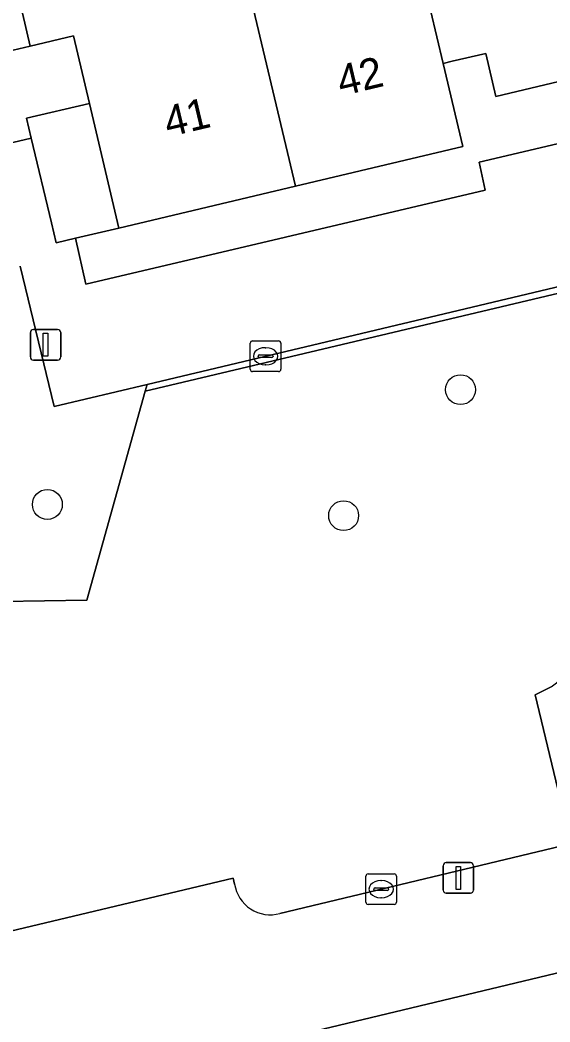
# Model space of a CAD drawing. Extents: x 158472 to 159562, y 388525 to 389606.
# Drawn here: x 159387.14 to 159404.47, y 388836.86 to 388869.63 of the extents above; entities that cross this region are included whole.
import ezdxf

# ---------------------------------------------------------------- set-up
doc = ezdxf.new("R2010")
doc.units = 0
for name, color, linetype in [('IMGEO_Boom', 7, 'Continuous'), ('IMGEO_Erf', 7, 'Continuous'), ('IMGEO_Groenvoorziening', 7, 'Continuous'), ('IMGEO_Haag', 7, 'Continuous'), ('IMGEO_Kolk', 7, 'Continuous'), ('IMGEO_Lichtmast', 7, 'Continuous'), ('IMGEO_Pand', 7, 'Continuous'), ('IMGEO_Pand_nummerreeks', 7, 'Continuous'), ('IMGEO_Rijbaan_lokaal_open', 7, 'Continuous')]:
    doc.layers.add(name, color=color, linetype=linetype)

msp = doc.modelspace()

# ---------------------------------------------------------------- linework, layer by layer
at = {"layer": 'IMGEO_Boom'}
for centre in [(159401.544, 388857.538), (159388.034, 388853.785), (159397.722, 388853.418)]:
    msp.add_circle(centre, 0.489, dxfattribs=at)
at = {"layer": 'IMGEO_Erf'}
for points in [[(159413.983, 388869.803), (159408.416, 388868.485), (159402.703, 388867.132), (159402.37, 388868.538), (159401.27, 388868.277), (159400.975, 388868.207), (159401.621, 388865.489), (159396.145, 388864.192), (159390.373, 388862.825), (159388.949, 388862.488), (159389.294, 388860.988), (159402.351, 388864.06), (159402.157, 388864.979), (159425.556, 388870.491), (159426.128, 388868.094), (159435.352, 388870.268)], [(159421.156, 388842.402), (159386.297, 388834.046), (159385.613, 388836.861), (159377.078, 388834.89), (159379.972, 388822.547), (159380.507, 388820.264), (159381.615, 388820.579), (159385.247, 388805.085), (159388.275, 388803.211), (159390.115, 388803.651), (159430.86, 388813.397)]]:
    msp.add_lwpolyline(points, dxfattribs=at)
msp.add_lwpolyline([(159387.508, 388865.765), (159387.354, 388866.417), (159389.407, 388866.903), (159388.885, 388869.11), (159387.477, 388868.778), (159385.978, 388868.425), (159386.303, 388867.044), (159380.6, 388865.701), (159375.042, 388864.391), (159369.34, 388863.048), (159369.022, 388864.4), (159366.668, 388863.846), (159366.91, 388862.876), (159367.376, 388861.009)], close=True, dxfattribs=at)
at = {"layer": 'IMGEO_Groenvoorziening'}
for points in [[(159414.74, 388863.063), (159391.233, 388857.484), (159389.32, 388850.656), (159386.558, 388850.609), (159386.147, 388850.602), (159386.172, 388849.707)], [(159415.968, 388860.903), (159415.437, 388862.483), (159414.812, 388863.298), (159411.413, 388862.494), (159391.296, 388857.708), (159391.233, 388857.484), (159414.74, 388863.063), (159415.258, 388862.388), (159415.727, 388860.992), (159415.14, 388860.643), (159414.499, 388860.053), (159413.81, 388858.962), (159413.491, 388857.712), (159413.501, 388856.844), (159413.622, 388856.216), (159413.809, 388856.303)], [(159386.147, 388850.602), (159386.558, 388850.609), (159389.32, 388850.656), (159391.233, 388857.484), (159391.296, 388857.708), (159388.254, 388856.984), (159387.141, 388861.576)], [(159414.208, 388855.343), (159405.791, 388851.511), (159405.992, 388850.512), (159405.945, 388849.879), (159405.767, 388849.27), (159405.467, 388848.711), (159405.057, 388848.227), (159404.555, 388847.838), (159403.983, 388847.563), (159404.994, 388843.34), (159405.368, 388842.74), (159421.493, 388846.596), (159419.177, 388853.705)], [(159404.994, 388843.34), (159403.983, 388847.563), (159404.555, 388847.838)], [(159380.312, 388843.794), (159380.296, 388843.356), (159380.136, 388838.93), (159380.452, 388838.316), (159394.106, 388841.56), (159394.157, 388841.37)], [(159395.64, 388840.408), (159405.368, 388842.74)]]:
    msp.add_lwpolyline(points, dxfattribs=at)
msp.add_arc((159395.322, 388841.542), 1.178, 188.3923, 285.6659, dxfattribs=at)
at = {"layer": 'IMGEO_Haag'}
msp.add_lwpolyline([(159415.968, 388860.903), (159415.437, 388862.483), (159414.812, 388863.298), (159411.413, 388862.494), (159391.296, 388857.708), (159391.233, 388857.484), (159414.74, 388863.063), (159415.258, 388862.388), (159415.727, 388860.992), (159415.14, 388860.643), (159414.499, 388860.053), (159413.81, 388858.962), (159413.491, 388857.712), (159413.501, 388856.844), (159413.622, 388856.216), (159413.809, 388856.303)], dxfattribs=at)
at = {"layer": 'IMGEO_Kolk'}
for p, q in [((159394.745, 388859.131), (159395.597, 388859.131)), ((159394.67, 388858.205), (159394.67, 388859.057)), ((159395.158, 388858.911), (159395.183, 388858.911)), ((159395.671, 388859.057), (159395.671, 388858.205)), ((159394.929, 388858.625), (159394.929, 388858.637)), ((159395.367, 388858.588), (159394.969, 388858.588)), ((159394.972, 388858.674), (159395.37, 388858.674)), ((159395.413, 388858.637), (159395.413, 388858.625)), ((159395.597, 388858.131), (159394.745, 388858.131)), ((159395.181, 388858.351), (159395.156, 388858.351)), ((159398.45, 388840.775), (159398.45, 388841.627)), ((159398.525, 388841.701), (159399.377, 388841.701)), ((159398.938, 388841.481), (159398.963, 388841.481)), ((159399.451, 388841.627), (159399.451, 388840.775)), ((159398.709, 388841.195), (159398.709, 388841.207)), ((159399.147, 388841.158), (159398.749, 388841.158)), ((159398.752, 388841.244), (159399.15, 388841.244)), ((159399.193, 388841.207), (159399.193, 388841.195)), ((159398.961, 388840.921), (159398.936, 388840.921)), ((159399.377, 388840.701), (159398.525, 388840.701))]:
    msp.add_line(p, q, dxfattribs=at)
for points in [[(159394.745, 388859.131), (159395.597, 388859.131)], [(159394.67, 388858.205), (159394.67, 388859.057)], [(159395.671, 388859.057), (159395.671, 388858.205)], [(159395.597, 388858.131), (159394.745, 388858.131)], [(159398.45, 388840.775), (159398.45, 388841.627)], [(159398.525, 388841.701), (159399.377, 388841.701)], [(159399.451, 388841.627), (159399.451, 388840.775)], [(159399.377, 388840.701), (159398.525, 388840.701)]]:
    msp.add_lwpolyline(points, dxfattribs=at)
for centre, radius, start, end in [((159394.747, 388859.055), 0.0765, 91.552, 178.448), ((159394.747, 388859.055), 0.0765, 91.552, 178.448), ((159395.595, 388859.055), 0.0765, 1.552, 88.448), ((159395.595, 388859.055), 0.0765, 1.552, 88.448), ((159394.969, 388858.634), 0.0403, 85.8775, 175.7526), ((159394.966, 388858.624), 0.0366, 178.938, 274.7102), ((159395.37, 388858.631), 0.043, 264.8664, 352.4533), ((159395.374, 388858.636), 0.0386, 1.7309, 96.639), ((159394.747, 388858.207), 0.0765, 181.552, 268.448), ((159394.747, 388858.207), 0.0765, 181.552, 268.448), ((159395.595, 388858.207), 0.0765, 271.552, 358.448), ((159395.595, 388858.207), 0.0765, 271.552, 358.448), ((159398.527, 388841.625), 0.0765, 91.552, 178.448), ((159398.527, 388841.625), 0.0765, 91.552, 178.448), ((159399.375, 388841.625), 0.0765, 1.552, 88.448), ((159399.375, 388841.625), 0.0765, 1.552, 88.448), ((159398.749, 388841.204), 0.0403, 85.8775, 175.7526), ((159398.746, 388841.194), 0.0366, 178.938, 274.7102), ((159399.15, 388841.201), 0.043, 264.8664, 352.4533), ((159399.154, 388841.206), 0.0386, 1.7309, 96.639), ((159398.527, 388840.777), 0.0765, 181.552, 268.448), ((159398.527, 388840.777), 0.0765, 181.552, 268.448), ((159399.375, 388840.777), 0.0765, 271.552, 358.448), ((159399.375, 388840.777), 0.0765, 271.552, 358.448)]:
    msp.add_arc(centre, radius, start, end, dxfattribs=at)
for centre, major_axis, ratio, start_param, end_param in [((159395.157, 388858.631), (-0.387, 0.002), 0.722429, 4.712389, 7.853982), ((159395.182, 388858.631), (-0.39, 0.002), 0.717154, 1.570796, 4.712389), ((159398.937, 388841.201), (-0.387, 0.002), 0.722429, 4.712389, 7.853982), ((159398.962, 388841.201), (-0.39, 0.002), 0.717154, 1.570796, 4.712389)]:
    msp.add_ellipse(centre, major_axis=major_axis, ratio=ratio, start_param=start_param, end_param=end_param, dxfattribs=at)
at = {"layer": 'IMGEO_Lichtmast'}
for p, q in [((159387.48, 388858.607), (159387.48, 388859.407)), ((159387.48, 388859.407), (159387.48, 388858.607)), ((159387.58, 388859.507), (159388.37, 388859.507)), ((159388.37, 388859.507), (159387.58, 388859.507)), ((159388.47, 388859.407), (159388.47, 388858.607)), ((159388.47, 388858.607), (159388.47, 388859.407)), ((159388.37, 388858.507), (159387.58, 388858.507)), ((159387.58, 388858.507), (159388.37, 388858.507)), ((159401.079, 388842.069), (159401.869, 388842.069)), ((159401.869, 388842.069), (159401.079, 388842.069)), ((159400.979, 388841.169), (159400.979, 388841.969)), ((159400.979, 388841.969), (159400.979, 388841.169)), ((159401.969, 388841.969), (159401.969, 388841.169)), ((159401.969, 388841.169), (159401.969, 388841.969)), ((159401.869, 388841.069), (159401.079, 388841.069)), ((159401.079, 388841.069), (159401.869, 388841.069))]:
    msp.add_line(p, q, dxfattribs=at)
for points in [[(159387.9, 388859.382), (159388.05, 388859.382), (159388.05, 388858.632), (159387.9, 388858.632), (159387.9, 388859.382)], [(159401.399, 388841.944), (159401.549, 388841.944), (159401.549, 388841.194), (159401.399, 388841.194), (159401.399, 388841.944)]]:
    msp.add_lwpolyline(points, dxfattribs=at)
for centre, start, end in [((159387.58, 388859.407), 90, 180), ((159387.58, 388859.407), 90, 180), ((159388.37, 388859.407), 0, 90), ((159388.37, 388859.407), 360, 90), ((159387.58, 388858.607), 180, 270), ((159387.58, 388858.607), 180, 270), ((159388.37, 388858.607), 270, 0), ((159388.37, 388858.607), 270, 0), ((159401.079, 388841.969), 90, 180), ((159401.079, 388841.969), 90, 180), ((159401.869, 388841.969), 0, 90), ((159401.869, 388841.969), 360, 90), ((159401.079, 388841.169), 180, 270), ((159401.079, 388841.169), 180, 270), ((159401.869, 388841.169), 270, 0), ((159401.869, 388841.169), 270, 0)]:
    msp.add_arc(centre, 0.1, start, end, dxfattribs=at)
at = {"layer": 'IMGEO_Pand'}
for points in [[(159405.683, 388880.014), (159398.571, 388878.329), (159398.901, 388876.938), (159400.975, 388868.207), (159401.27, 388868.277), (159402.37, 388868.538), (159402.703, 388867.132), (159408.416, 388868.485)], [(159380.6, 388865.701), (159386.303, 388867.044), (159385.978, 388868.425), (159387.477, 388868.778), (159386.215, 388874.132), (159385.802, 388875.887), (159385.099, 388878.87), (159377.898, 388877.174)], [(159398.901, 388876.938), (159398.626, 388876.872), (159396.366, 388876.337), (159397.076, 388873.337), (159394.141, 388872.642), (159396.145, 388864.192), (159401.621, 388865.489), (159400.975, 388868.207)], [(159394.141, 388872.642), (159393.385, 388875.832), (159386.215, 388874.132), (159387.477, 388868.778), (159388.885, 388869.11), (159389.407, 388866.903), (159390.373, 388862.825), (159396.145, 388864.192)], [(159389.407, 388866.903), (159387.354, 388866.417), (159387.508, 388865.765), (159388.165, 388862.995), (159388.32, 388862.339), (159388.949, 388862.488), (159390.373, 388862.825)]]:
    msp.add_lwpolyline(points, close=True, dxfattribs=at)
at = {"layer": 'IMGEO_Rijbaan_lokaal_open'}
for points in [[(159436.038, 388867.181), (159436.031, 388867.27), (159435.352, 388870.268), (159426.128, 388868.094), (159425.556, 388870.491), (159402.157, 388864.979), (159402.351, 388864.06), (159389.294, 388860.988), (159388.949, 388862.488), (159388.32, 388862.339), (159388.165, 388862.995), (159387.508, 388865.765), (159367.376, 388861.009), (159368.671, 388855.384), (159372.057, 388856.164), (159371.74, 388857.987)], [(159387.141, 388861.576), (159388.254, 388856.984), (159391.296, 388857.708), (159411.413, 388862.494), (159414.812, 388863.298)], [(159430.809, 388848.826), (159421.493, 388846.596), (159405.368, 388842.74), (159395.64, 388840.408)], [(159394.157, 388841.37), (159394.106, 388841.56), (159380.452, 388838.316), (159378.89, 388837.944), (159376.488, 388837.374), (159377.078, 388834.89), (159385.613, 388836.861), (159386.297, 388834.046), (159421.156, 388842.402)]]:
    msp.add_lwpolyline(points, dxfattribs=at)
msp.add_arc((159395.322, 388841.542), 1.178, 188.3923, 285.6659, dxfattribs=at)

# ---------------------------------------------------------------- texts
at = {"layer": 'IMGEO_Pand_nummerreeks'}
for s, p in [('42', (159397.641, 388867.136)), ('41', (159391.983, 388865.796))]:
    msp.add_text(s, height=1, rotation=13.3213, dxfattribs=at).set_placement(p)

doc.saveas('drawing.dxf')
